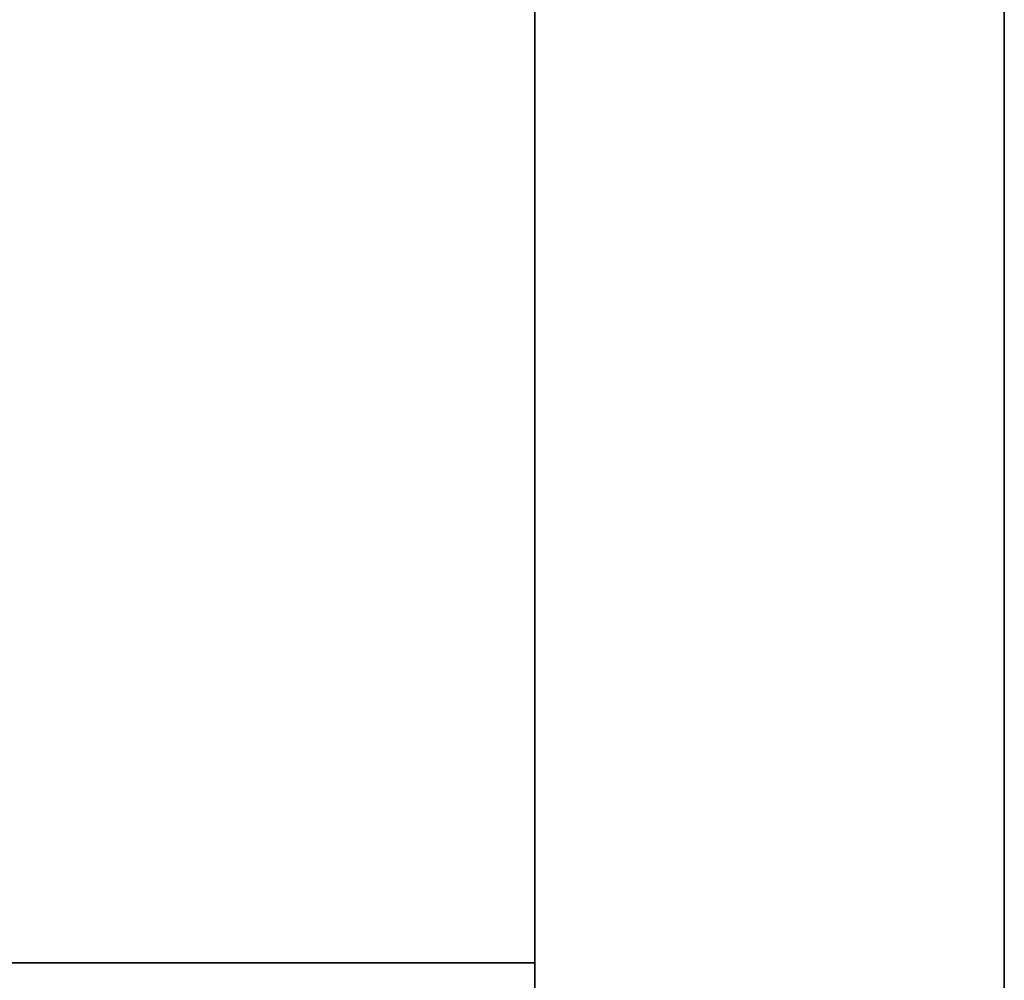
# Model space of a CAD drawing. Header units: millimetres. Extents: x -603 to 3703, y -115 to 249.
# Tile 575 of 656: x 1967 to 1975, y -13 to -5. Entities that reach past the tile are written whole.
import ezdxf

# ---------------------------------------------------------------- set-up
doc = ezdxf.new("R2010")
doc.units = ezdxf.units.MM
doc.layers.add('152', color=7, linetype='Continuous', true_color=0xffffff)

# ---------------------------------------------------------------- blocks, each defined once
blk = doc.blocks.new('UG_SURFACE_002')
at = {"layer": '152', "color": 252, "linetype": 'Continuous', "lineweight": 35}
for points in [[(2165, -13.3, 2212.25), (2165, 230.4, 2212.25), (835, 230.4, 2212.25), (835, -13.3, 2212.25)], [(985, -13.3, 2062.2499), (985, 230.4, 2062.2499), (2015.0001, 230.4, 2062.2499), (2015.0001, -13.3, 2062.2499)]]:
    blk.add_3dface(points, dxfattribs=at)
blk = doc.blocks.new('UG_SURFACE_090')
at = {"layer": '152', "color": 43, "linetype": 'Continuous', "lineweight": 35}
for points in [[(1029, -34, 2017), (1971, -34, 2017), (1971, 0, 2017), (1029, 0, 2017)], [(1971, 0, 2), (1971, 0, 2017), (1971, -13, 30.5)], [(1971, 0, 2017), (1971, -34, 2017), (1971, -34), (1971, -29, 30.5)], [(1971, -29, 30.5), (1971, -13, 30.5), (1971, 0, 2017)], [(1971, -13, 30.5), (1971, -13), (1971, -2), (1971, 0, 2)], [(1029, -2), (1971, -2), (1971, -13), (1029, -13)], [(1029, -29, 30.5), (1029, -13, 30.5), (1971, -13, 30.5), (1971, -29, 30.5)], [(1029, -13, 30.5), (1029, -13), (1971, -13), (1971, -13, 30.5)]]:
    blk.add_3dface(points, dxfattribs=at)
blk = doc.blocks.new('UG_SURFACE_152')
at = {"layer": '152', "color": 252, "linetype": 'Continuous', "lineweight": 35}
for points in [[(1023.5, -30.22, 2021.75), (1976.5, -30.22, 2021.75), (1976.5, 62.62, 2021.75), (1023.5, 62.62, 2021.75)], [(1025, -30.22, 2020.2501), (1025, 62.62, 2020.2501), (1975, 62.62, 2020.2501), (1975, -30.22, 2020.2501)]]:
    blk.add_3dface(points, dxfattribs=at)

msp = doc.modelspace()

# ---------------------------------------------------------------- linework, layer by layer
at = {"layer": '152', "color": 252, "linetype": 'Continuous', "lineweight": -3, "true_color": 0x939598}
for p, q in [((1975, -30.22, 2020.25), (1975, 62.62, 2020.25)), ((1971, 0, 2017), (1971, -34, 2017)), ((1971, -2), (1971, -13)), ((1029, -13, 30.5), (1971, -13, 30.5)), ((1971, -13), (1029, -13)), ((1971, -29, 30.5), (1971, -13, 30.5)), ((1971, -13, 30.5), (1971, -13))]:
    msp.add_line(p, q, dxfattribs=at)

# ---------------------------------------------------------------- block references
for name in ['UG_SURFACE_002', 'UG_SURFACE_152', 'UG_SURFACE_090']:
    msp.add_blockref(name, (0, 0), dxfattribs=at)

doc.saveas('drawing.dxf')
